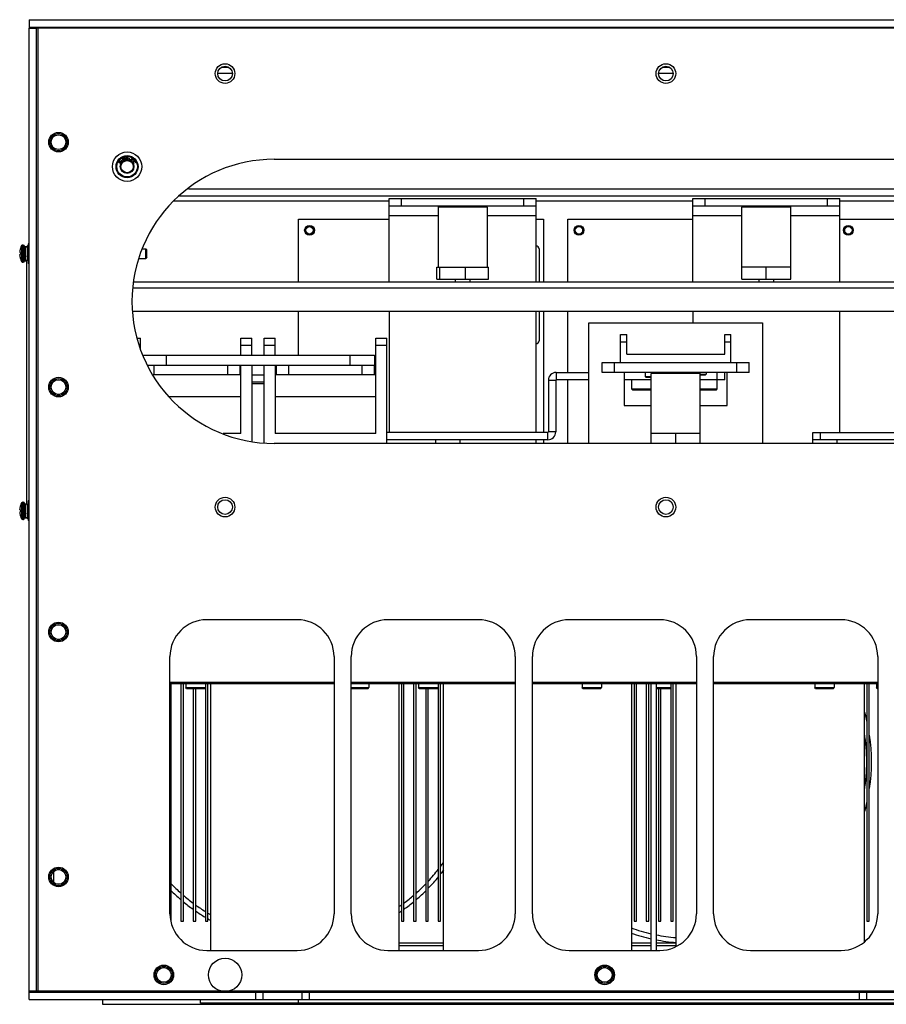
# Model space of a CAD drawing. Header units: millimetres. Extents: x 1117 to 38156, y -1945 to 7303.
# Tile 688 of 831: x 25263 to 25617, y 2194 to 2596. Entities that reach past the tile are written whole.
import ezdxf

# ---------------------------------------------------------------- set-up
doc = ezdxf.new("R2010")
doc.units = ezdxf.units.MM

msp = doc.modelspace()

# ---------------------------------------------------------------- linework, layer by layer
at = {"color": 7, "linetype": 'Continuous'}
for p, q in [((25267.045, 2595.634), (25267.045, 2592.634)), ((25267.045, 2595.634), (25967.045, 2595.634)), ((25267.045, 2592.634), (25267.045, 2592.134)), ((25267.045, 2592.634), (25967.045, 2592.634)), ((25267.045, 2199.134), (25267.045, 2592.134)), ((25267.045, 2592.134), (25270.045, 2592.134)), ((25270.045, 2199.134), (25270.045, 2592.134)), ((25964.045, 2592.134), (25270.045, 2592.134)), ((25270.545, 2592.134), (25270.545, 2199.134)), ((25350.045, 2573.634), (25344.045, 2573.634)), ((25348.595, 2576.134), (25345.495, 2576.134)), ((25530.045, 2573.634), (25524.045, 2573.634)), ((25528.595, 2576.134), (25525.495, 2576.134)), ((25303.606, 2537.635), (25303.596, 2537.528)), ((25303.596, 2537.528), (25303.627, 2537.395)), ((25303.637, 2537.729), (25303.606, 2537.635)), ((25303.627, 2537.395), (25303.697, 2537.322)), ((25303.701, 2537.83), (25303.637, 2537.729)), ((25303.697, 2537.322), (25303.78, 2537.269)), ((25303.786, 2537.918), (25303.701, 2537.83)), ((25303.743, 2537.577), (25303.761, 2537.65)), ((25303.746, 2537.49), (25303.743, 2537.577)), ((25303.795, 2537.43), (25303.746, 2537.49)), ((25303.761, 2537.65), (25303.838, 2537.772)), ((25303.78, 2537.269), (25303.875, 2537.237)), ((25303.9, 2537.96), (25303.786, 2537.918)), ((25303.836, 2537.404), (25303.795, 2537.43)), ((25303.911, 2537.385), (25303.836, 2537.404)), ((25303.838, 2537.772), (25303.897, 2537.819)), ((25303.875, 2537.237), (25304.009, 2537.266)), ((25303.897, 2537.819), (25303.964, 2537.833)), ((25304.021, 2537.968), (25303.9, 2537.96)), ((25303.991, 2537.419), (25303.911, 2537.385)), ((25303.964, 2537.833), (25304.018, 2537.827)), ((25304.05, 2537.467), (25303.991, 2537.419)), ((25304.009, 2537.266), (25304.102, 2537.32)), ((25304.018, 2537.827), (25304.096, 2537.949)), ((25304.096, 2537.949), (25304.021, 2537.968)), ((25304.127, 2537.588), (25304.05, 2537.467)), ((25304.102, 2537.32), (25304.174, 2537.388)), ((25304.212, 2537.676), (25304.127, 2537.588)), ((25304.211, 2537.081), (25304.134, 2536.959)), ((25304.134, 2536.959), (25304.229, 2536.927)), ((25304.174, 2537.388), (25304.251, 2537.509)), ((25304.285, 2537.062), (25304.211, 2537.081)), ((25304.305, 2537.731), (25304.212, 2537.676)), ((25304.229, 2536.927), (25304.371, 2536.922)), ((25304.251, 2537.509), (25304.323, 2537.577)), ((25304.386, 2537.083), (25304.285, 2537.062)), ((25304.439, 2537.759), (25304.305, 2537.731)), ((25304.323, 2537.577), (25304.403, 2537.611)), ((25304.371, 2536.922), (25304.497, 2536.984)), ((25304.458, 2537.151), (25304.386, 2537.083)), ((25304.491, 2537.612), (25304.403, 2537.611)), ((25304.547, 2537.747), (25304.439, 2537.759)), ((25304.561, 2537.312), (25304.458, 2537.151)), ((25304.491, 2537.612), (25304.553, 2537.573)), ((25304.497, 2536.984), (25304.582, 2537.072)), ((25304.65, 2537.681), (25304.547, 2537.747)), ((25304.553, 2537.573), (25304.589, 2537.493)), ((25304.592, 2537.406), (25304.561, 2537.312)), ((25304.582, 2537.072), (25304.685, 2537.234)), ((25304.589, 2537.493), (25304.592, 2537.406)), ((25304.707, 2537.588), (25304.65, 2537.681)), ((25304.941, 2538.292), (25304.684, 2538.076)), ((25304.684, 2538.076), (25304.763, 2537.982)), ((25304.685, 2537.234), (25304.728, 2537.348)), ((25304.738, 2537.455), (25304.707, 2537.588)), ((25304.728, 2537.348), (25304.738, 2537.455)), ((25304.763, 2537.982), (25305.019, 2538.198)), ((25305.019, 2538.198), (25304.941, 2538.292)), ((25305.174, 2539.187), (25304.975, 2539.104)), ((25304.975, 2539.104), (25305.417, 2538.043)), ((25305.901, 2538.377), (25305.174, 2539.187)), ((25305.55, 2538.098), (25305.201, 2538.934)), ((25305.201, 2538.934), (25305.86, 2538.227)), ((25305.417, 2538.043), (25305.55, 2538.098)), ((25306.036, 2539.547), (25305.837, 2539.464)), ((25305.837, 2539.464), (25305.901, 2538.377)), ((25305.86, 2538.227), (25306.036, 2538.301)), ((25306.036, 2538.301), (25305.998, 2539.266)), ((25305.998, 2539.266), (25306.346, 2538.43)), ((25306.479, 2538.486), (25306.036, 2539.547)), ((25306.346, 2538.43), (25306.479, 2538.486)), ((25306.693, 2538.787), (25306.739, 2538.688)), ((25306.837, 2538.784), (25306.693, 2538.787)), ((25306.715, 2539.644), (25306.699, 2539.008)), ((25306.699, 2539.008), (25306.866, 2539.003)), ((25307.529, 2539.623), (25306.715, 2539.644)), ((25306.739, 2538.688), (25306.808, 2538.589)), ((25306.808, 2538.589), (25306.926, 2538.512)), ((25306.821, 2539.127), (25306.831, 2539.518)), ((25306.943, 2539.197), (25306.821, 2539.127)), ((25306.831, 2539.518), (25307.526, 2539.501)), ((25306.882, 2538.685), (25306.837, 2538.784)), ((25306.866, 2539.003), (25306.964, 2539.074)), ((25306.953, 2538.634), (25306.882, 2538.685)), ((25306.926, 2538.512), (25307.045, 2538.485)), ((25307.063, 2539.219), (25306.943, 2539.197)), ((25307.048, 2538.607), (25306.953, 2538.634)), ((25306.964, 2539.074), (25307.06, 2539.096)), ((25307.045, 2538.485), (25307.189, 2538.481)), ((25307.192, 2538.604), (25307.048, 2538.607)), ((25307.06, 2539.096), (25307.204, 2539.093)), ((25307.207, 2539.215), (25307.063, 2539.219)), ((25307.189, 2538.481), (25307.309, 2538.503)), ((25307.288, 2538.626), (25307.192, 2538.604)), ((25307.204, 2539.093), (25307.299, 2539.066)), ((25307.326, 2539.188), (25307.207, 2539.215)), ((25307.361, 2538.673), (25307.288, 2538.626)), ((25307.299, 2539.066), (25307.37, 2539.015)), ((25307.309, 2538.503), (25307.431, 2538.573)), ((25307.444, 2539.111), (25307.326, 2539.188)), ((25307.411, 2538.745), (25307.361, 2538.673)), ((25307.37, 2539.015), (25307.416, 2538.941)), ((25307.437, 2538.818), (25307.411, 2538.745)), ((25307.416, 2538.941), (25307.438, 2538.867)), ((25307.431, 2538.573), (25307.505, 2538.669)), ((25307.437, 2538.818), (25307.438, 2538.867)), ((25307.514, 2539.011), (25307.444, 2539.111)), ((25307.505, 2538.669), (25307.556, 2538.79)), ((25307.558, 2538.888), (25307.514, 2539.011)), ((25307.526, 2539.501), (25307.529, 2539.623)), ((25307.558, 2538.888), (25307.556, 2538.79)), ((25307.899, 2538.918), (25307.861, 2538.802)), ((25307.861, 2538.802), (25308.181, 2538.699)), ((25308.218, 2538.816), (25307.899, 2538.918)), ((25308.181, 2538.699), (25308.218, 2538.816)), ((25308.36, 2538.422), (25308.25, 2538.26)), ((25308.25, 2538.26), (25309.043, 2537.722)), ((25309.522, 2538.639), (25308.36, 2538.422)), ((25308.452, 2538.301), (25309.593, 2538.531)), ((25309.126, 2537.843), (25308.452, 2538.301)), ((25308.897, 2539.212), (25308.828, 2539.11)), ((25308.828, 2539.11), (25309.522, 2538.639)), ((25309.689, 2538.673), (25308.897, 2539.212)), ((25309.043, 2537.722), (25309.126, 2537.843)), ((25309.366, 2537.608), (25309.336, 2537.474)), ((25309.336, 2537.474), (25309.347, 2537.367)), ((25309.347, 2537.367), (25309.392, 2537.253)), ((25309.422, 2537.701), (25309.366, 2537.608)), ((25309.392, 2537.253), (25309.509, 2537.072)), ((25309.512, 2537.788), (25309.422, 2537.701)), ((25309.485, 2537.514), (25309.483, 2537.427)), ((25309.515, 2537.333), (25309.483, 2537.427)), ((25309.485, 2537.514), (25309.521, 2537.594)), ((25309.509, 2537.072), (25309.594, 2536.985)), ((25309.82, 2537.987), (25309.512, 2537.788)), ((25309.632, 2537.152), (25309.515, 2537.333)), ((25309.521, 2537.594), (25309.59, 2537.667)), ((25309.59, 2537.667), (25309.898, 2537.867)), ((25309.593, 2538.531), (25309.689, 2538.673)), ((25309.594, 2536.985), (25309.688, 2536.931)), ((25309.705, 2537.085), (25309.632, 2537.152)), ((25309.688, 2536.931), (25309.822, 2536.904)), ((25309.785, 2537.051), (25309.705, 2537.085)), ((25309.859, 2537.071), (25309.785, 2537.051)), ((25309.936, 2538.034), (25309.82, 2537.987)), ((25309.822, 2536.904), (25309.938, 2536.95)), ((25309.938, 2536.95), (25309.859, 2537.071)), ((25309.898, 2537.867), (25309.993, 2537.9)), ((25310.044, 2538.047), (25309.936, 2538.034)), ((25310.081, 2537.899), (25309.993, 2537.9)), ((25310.178, 2538.02), (25310.044, 2538.047)), ((25310.081, 2537.899), (25310.161, 2537.866)), ((25310.161, 2537.866), (25310.234, 2537.799)), ((25310.271, 2537.966), (25310.178, 2538.02)), ((25310.234, 2537.799), (25310.351, 2537.618)), ((25310.357, 2537.878), (25310.271, 2537.966)), ((25310.38, 2537.437), (25310.332, 2537.377)), ((25310.332, 2537.377), (25310.41, 2537.256)), ((25310.351, 2537.618), (25310.382, 2537.524)), ((25310.474, 2537.697), (25310.357, 2537.878)), ((25310.38, 2537.437), (25310.382, 2537.524)), ((25310.41, 2537.256), (25310.5, 2537.343)), ((25310.519, 2537.584), (25310.474, 2537.697)), ((25310.5, 2537.343), (25310.53, 2537.477)), ((25310.53, 2537.477), (25310.519, 2537.584)), ((25367.045, 2538.634), (25837.045, 2538.634)), ((25332.11, 2526.634), (25791.045, 2526.634)), ((25326.023, 2521.634), (25414.045, 2521.634)), ((25791.045, 2523.634), (25328.455, 2523.634)), ((25414.045, 2488.634), (25414.045, 2522.634)), ((25414.045, 2522.634), (25474.045, 2522.634)), ((25419.045, 2519.634), (25419.045, 2522.634)), ((25469.045, 2519.634), (25469.045, 2522.634)), ((25474.045, 2488.634), (25474.045, 2522.634)), ((25474.045, 2521.634), (25538.045, 2521.634)), ((25538.045, 2488.634), (25538.045, 2522.634)), ((25538.045, 2522.634), (25598.045, 2522.634)), ((25543.045, 2519.634), (25543.045, 2522.634)), ((25593.045, 2519.634), (25593.045, 2522.634)), ((25598.045, 2488.634), (25598.045, 2522.634)), ((25598.045, 2521.634), (25662.045, 2521.634)), ((25414.045, 2519.634), (25474.045, 2519.634)), ((25434.545, 2519.634), (25434.045, 2519.134)), ((25434.045, 2519.134), (25434.045, 2494.634)), ((25454.045, 2519.134), (25434.045, 2519.134)), ((25453.545, 2519.634), (25454.045, 2519.134)), ((25454.045, 2519.134), (25454.045, 2494.634)), ((25538.045, 2519.634), (25598.045, 2519.634)), ((25558.545, 2519.634), (25558.045, 2519.134)), ((25558.045, 2489.634), (25558.045, 2519.134)), ((25578.045, 2519.134), (25558.045, 2519.134)), ((25577.545, 2519.634), (25578.045, 2519.134)), ((25578.045, 2489.634), (25578.045, 2519.134)), ((25377.045, 2488.634), (25377.045, 2514.134)), ((25377.045, 2514.134), (25414.045, 2514.134)), ((25414.045, 2515.634), (25434.045, 2515.634)), ((25454.045, 2515.634), (25474.045, 2515.634)), ((25474.045, 2514.134), (25477.045, 2514.134)), ((25477.045, 2514.134), (25477.045, 2488.634)), ((25487.045, 2488.634), (25487.045, 2514.134)), ((25487.045, 2514.134), (25538.045, 2514.134)), ((25538.045, 2515.634), (25558.045, 2515.634)), ((25578.045, 2515.634), (25598.045, 2515.634)), ((25598.045, 2514.134), (25662.045, 2514.134)), ((25263.219, 2500.534), (25263.513, 2500.534)), ((25263.513, 2502.274), (25263.503, 2502.282)), ((25263.994, 2503.379), (25263.994, 2500.018)), ((25264.43, 2503.634), (25264.43, 2496.634)), ((25264.43, 2503.634), (25264.645, 2503.634)), ((25264.645, 2496.634), (25264.645, 2503.634)), ((25265.145, 2497.134), (25265.145, 2503.134)), ((25265.145, 2502.134), (25265.474, 2502.134)), ((25265.445, 2503.034), (25266.245, 2503.034)), ((25266.322, 2502.134), (25266.645, 2502.134)), ((25266.645, 2504.134), (25266.645, 2496.134)), ((25267.045, 2504.134), (25266.645, 2504.134)), ((25313.249, 2502.134), (25314.645, 2502.134)), ((25314.645, 2498.134), (25314.645, 2502.134)), ((25315.145, 2501.634), (25314.645, 2502.134)), ((25315.145, 2498.634), (25315.145, 2501.634)), ((25475.271, 2502.014), (25475.271, 2488.634)), ((25263.219, 2499.734), (25263.513, 2499.734)), ((25263.503, 2497.986), (25263.513, 2497.994)), ((25263.994, 2500.018), (25263.994, 2499.734)), ((25263.994, 2499.734), (25263.994, 2496.889)), ((25264.43, 2496.634), (25264.645, 2496.634)), ((25265.145, 2498.134), (25265.668, 2498.134)), ((25265.672, 2498.034), (25265.145, 2498.034)), ((25265.145, 2497.234), (25265.945, 2497.234)), ((25266.535, 2497.25), (25265.735, 2497.25)), ((25265.945, 2497.234), (25265.945, 2497.25)), ((25265.995, 2497.25), (25265.995, 2398.034)), ((25266.516, 2498.134), (25266.645, 2498.134)), ((25266.535, 2498.045), (25266.535, 2497.25)), ((25312.036, 2498.134), (25314.645, 2498.134)), ((25315.145, 2498.634), (25314.645, 2498.134)), ((25267.045, 2496.134), (25266.645, 2496.134)), ((25433.493, 2489.634), (25433.493, 2494.634)), ((25433.493, 2494.634), (25454.597, 2494.634)), ((25434.708, 2489.634), (25434.708, 2494.634)), ((25445.26, 2489.634), (25445.26, 2494.634)), ((25454.597, 2489.634), (25454.597, 2494.634)), ((25578.045, 2494.634), (25558.045, 2494.634)), ((25568.045, 2489.634), (25568.045, 2494.634)), ((25309.833, 2488.634), (25894.257, 2488.634)), ((25433.493, 2489.634), (25454.597, 2489.634)), ((25441.045, 2489.634), (25441.045, 2488.634)), ((25447.045, 2489.634), (25447.045, 2488.634)), ((25558.045, 2489.634), (25578.045, 2489.634)), ((25565.045, 2489.634), (25565.045, 2488.634)), ((25571.045, 2489.634), (25571.045, 2488.634)), ((25309.587, 2486.134), (25894.503, 2486.134)), ((25309.439, 2476.634), (25894.651, 2476.634)), ((25377.045, 2458.634), (25377.045, 2476.634)), ((25414.045, 2476.634), (25414.045, 2427.134)), ((25474.045, 2427.134), (25474.045, 2476.634)), ((25475.271, 2476.634), (25475.271, 2464.554)), ((25477.045, 2476.634), (25477.045, 2427.134)), ((25487.045, 2451.634), (25487.045, 2476.634)), ((25538.045, 2476.634), (25538.045, 2471.884)), ((25598.045, 2427.134), (25598.045, 2476.634)), ((25495.545, 2422.634), (25495.545, 2471.884)), ((25495.545, 2471.884), (25566.545, 2471.884)), ((25566.545, 2471.884), (25566.545, 2422.634)), ((25311.277, 2465.634), (25312.545, 2465.634)), ((25312.545, 2461.455), (25312.545, 2465.634)), ((25353.545, 2458.634), (25353.545, 2465.634)), ((25353.545, 2465.634), (25358.045, 2465.634)), ((25358.045, 2458.634), (25358.045, 2465.634)), ((25363.045, 2458.634), (25363.045, 2465.634)), ((25363.045, 2465.634), (25367.545, 2465.634)), ((25367.545, 2458.634), (25367.545, 2465.634)), ((25408.545, 2426.634), (25408.545, 2465.634)), ((25408.545, 2465.634), (25413.045, 2465.634)), ((25413.045, 2422.634), (25413.045, 2465.634)), ((25508.545, 2455.634), (25508.545, 2467.134)), ((25508.545, 2467.134), (25511.045, 2467.134)), ((25511.045, 2459.134), (25511.045, 2467.134)), ((25551.045, 2459.134), (25551.045, 2467.134)), ((25551.045, 2467.134), (25553.545, 2467.134)), ((25553.545, 2455.634), (25553.545, 2467.134)), ((25312.545, 2462.634), (25312.187, 2462.634)), ((25358.045, 2462.634), (25353.545, 2462.634)), ((25367.545, 2462.634), (25363.045, 2462.634)), ((25413.045, 2462.634), (25408.545, 2462.634)), ((25508.545, 2464.134), (25511.045, 2464.134)), ((25551.045, 2464.134), (25553.545, 2464.134)), ((25313.401, 2458.634), (25408.045, 2458.634)), ((25323.045, 2458.634), (25323.045, 2454.634)), ((25398.045, 2458.634), (25398.045, 2454.634)), ((25408.045, 2458.634), (25408.045, 2454.634)), ((25511.045, 2459.134), (25551.045, 2459.134)), ((25315.493, 2454.634), (25408.045, 2454.634)), ((25318.045, 2450.634), (25318.045, 2454.634)), ((25348.045, 2454.634), (25348.045, 2450.634)), ((25353.045, 2454.634), (25353.045, 2450.634)), ((25353.545, 2426.634), (25353.545, 2454.634)), ((25358.045, 2454.634), (25358.045, 2423.52)), ((25363.045, 2423.028), (25363.045, 2454.634)), ((25367.545, 2454.634), (25367.545, 2426.634)), ((25368.045, 2450.634), (25368.045, 2454.634)), ((25373.045, 2450.634), (25373.045, 2454.634)), ((25403.045, 2450.634), (25403.045, 2454.634)), ((25408.045, 2450.634), (25408.045, 2454.634)), ((25501.045, 2451.634), (25501.045, 2455.634)), ((25501.045, 2455.634), (25561.045, 2455.634)), ((25506.045, 2451.634), (25506.045, 2455.634)), ((25556.045, 2451.634), (25556.045, 2455.634)), ((25561.045, 2451.634), (25561.045, 2455.634)), ((25353.545, 2450.634), (25317.632, 2450.634)), ((25358.045, 2450.634), (25363.045, 2450.634)), ((25408.545, 2450.634), (25367.545, 2450.634)), ((25479.045, 2448.434), (25479.045, 2427.334)), ((25479.045, 2448.434), (25482.045, 2448.434)), ((25482.045, 2448.434), (25482.045, 2427.334)), ((25482.245, 2451.634), (25482.245, 2448.634)), ((25482.245, 2451.634), (25495.545, 2451.634)), ((25495.545, 2448.634), (25482.245, 2448.634)), ((25487.045, 2422.634), (25487.045, 2448.634)), ((25561.045, 2451.634), (25501.045, 2451.634)), ((25510.045, 2451.634), (25510.045, 2438.134)), ((25521.045, 2448.634), (25510.045, 2448.634)), ((25513.045, 2448.634), (25513.045, 2444.854)), ((25518.545, 2451.634), (25518.545, 2449.934)), ((25518.845, 2449.634), (25518.545, 2449.934)), ((25518.545, 2449.934), (25521.045, 2449.934)), ((25518.845, 2449.634), (25521.045, 2449.634)), ((25521.545, 2451.634), (25521.045, 2451.134)), ((25521.045, 2422.634), (25521.045, 2451.134)), ((25541.045, 2451.134), (25521.045, 2451.134)), ((25540.545, 2451.634), (25541.045, 2451.134)), ((25541.045, 2422.634), (25541.045, 2451.134)), ((25541.045, 2450.934), (25543.545, 2450.934)), ((25541.045, 2450.634), (25543.245, 2450.634)), ((25551.045, 2448.634), (25541.045, 2448.634)), ((25543.245, 2450.634), (25543.545, 2450.934)), ((25543.545, 2451.634), (25543.545, 2450.934)), ((25548.045, 2444.854), (25548.045, 2451.634)), ((25551.045, 2448.634), (25551.045, 2451.634)), ((25552.045, 2438.134), (25552.045, 2451.634)), ((25363.045, 2447.634), (25358.045, 2447.634)), ((25358.045, 2447.134), (25363.045, 2447.134)), ((25513.345, 2444.554), (25513.045, 2444.854)), ((25513.045, 2444.854), (25521.045, 2444.854)), ((25513.345, 2444.554), (25521.045, 2444.554)), ((25541.045, 2444.854), (25548.045, 2444.854)), ((25541.045, 2444.554), (25547.745, 2444.554)), ((25547.745, 2444.554), (25548.045, 2444.854)), ((25353.545, 2441.634), (25324.382, 2441.634)), ((25408.545, 2441.634), (25367.545, 2441.634)), ((25510.045, 2438.134), (25521.045, 2438.134)), ((25541.045, 2438.134), (25552.045, 2438.134)), ((25353.545, 2426.634), (25346.217, 2426.634)), ((25408.545, 2426.634), (25367.545, 2426.634)), ((25478.845, 2427.134), (25413.045, 2427.134)), ((25478.845, 2424.134), (25413.045, 2424.134)), ((25433.045, 2422.634), (25433.045, 2424.134)), ((25443.045, 2422.634), (25443.045, 2424.134)), ((25474.045, 2422.634), (25474.045, 2424.134)), ((25477.045, 2424.134), (25477.045, 2422.634)), ((25478.845, 2424.134), (25478.845, 2427.134)), ((25482.045, 2427.334), (25479.045, 2427.334)), ((25541.045, 2426.634), (25521.045, 2426.634)), ((25531.045, 2422.634), (25531.045, 2426.634)), ((25587.045, 2422.634), (25587.045, 2427.134)), ((25587.045, 2427.134), (25640.545, 2427.134)), ((25640.545, 2424.134), (25587.045, 2424.134)), ((25590.045, 2427.134), (25590.045, 2424.134)), ((25597.045, 2422.634), (25597.045, 2424.134)), ((25837.045, 2422.634), (25367.045, 2422.634)), ((25263.513, 2397.274), (25263.503, 2397.282)), ((25263.994, 2398.379), (25263.994, 2391.889)), ((25264.43, 2398.634), (25264.43, 2391.634)), ((25264.43, 2398.634), (25264.645, 2398.634)), ((25264.645, 2391.634), (25264.645, 2398.634)), ((25265.145, 2392.134), (25265.145, 2398.134)), ((25265.145, 2397.134), (25265.474, 2397.134)), ((25265.445, 2398.034), (25266.245, 2398.034)), ((25266.322, 2397.134), (25266.645, 2397.134)), ((25266.645, 2399.134), (25266.645, 2391.134)), ((25267.045, 2399.134), (25266.645, 2399.134)), ((25263.219, 2395.534), (25263.513, 2395.534)), ((25263.219, 2394.734), (25263.513, 2394.734)), ((25263.503, 2392.986), (25263.513, 2392.994)), ((25265.145, 2393.134), (25265.668, 2393.134)), ((25265.672, 2393.034), (25265.145, 2393.034)), ((25265.145, 2392.234), (25265.945, 2392.234)), ((25266.535, 2392.25), (25265.735, 2392.25)), ((25265.945, 2392.234), (25265.945, 2392.25)), ((25266.516, 2393.134), (25266.645, 2393.134)), ((25266.535, 2393.045), (25266.535, 2392.25)), ((25264.43, 2391.634), (25264.645, 2391.634)), ((25267.045, 2391.134), (25266.645, 2391.134)), ((25376.545, 2350.634), (25339.545, 2350.634)), ((25450.545, 2350.634), (25413.545, 2350.634)), ((25524.545, 2350.634), (25487.545, 2350.634)), ((25598.545, 2350.634), (25561.545, 2350.634)), ((25324.545, 2230.634), (25324.545, 2335.634)), ((25391.545, 2335.634), (25391.545, 2230.634)), ((25398.545, 2230.634), (25398.545, 2335.634)), ((25465.545, 2335.634), (25465.545, 2230.634)), ((25472.545, 2230.634), (25472.545, 2335.634)), ((25539.545, 2335.634), (25539.545, 2230.634)), ((25546.545, 2230.634), (25546.545, 2335.634)), ((25613.545, 2335.634), (25613.545, 2230.634)), ((25324.545, 2325.176), (25391.545, 2325.176)), ((25324.545, 2324.634), (25391.545, 2324.634)), ((25325.045, 2227.634), (25325.045, 2324.634)), ((25329.045, 2324.634), (25329.045, 2227.634)), ((25330.045, 2227.634), (25330.045, 2324.634)), ((25331.045, 2324.634), (25331.045, 2322.934)), ((25339.045, 2324.634), (25339.045, 2227.634)), ((25340.045, 2227.634), (25340.045, 2324.634)), ((25341.145, 2324.634), (25341.145, 2215.634)), ((25398.545, 2325.176), (25465.545, 2325.176)), ((25398.545, 2324.634), (25465.545, 2324.634)), ((25405.795, 2324.634), (25405.795, 2322.934)), ((25417.945, 2324.634), (25417.945, 2215.634)), ((25419.045, 2324.634), (25419.045, 2227.634)), ((25420.045, 2227.634), (25420.045, 2324.634)), ((25424.045, 2324.634), (25424.045, 2227.634)), ((25425.045, 2227.634), (25425.045, 2324.634)), ((25426.045, 2324.634), (25426.045, 2322.934)), ((25434.045, 2324.634), (25434.045, 2227.634)), ((25435.045, 2227.634), (25435.045, 2324.634)), ((25436.145, 2324.634), (25436.145, 2215.634)), ((25472.545, 2325.176), (25539.545, 2325.176)), ((25472.545, 2324.634), (25539.545, 2324.634)), ((25492.795, 2324.634), (25492.795, 2322.934)), ((25500.795, 2324.634), (25500.795, 2322.934)), ((25512.945, 2324.634), (25512.945, 2215.634)), ((25514.045, 2324.634), (25514.045, 2227.634)), ((25515.045, 2227.634), (25515.045, 2324.634)), ((25519.045, 2324.634), (25519.045, 2227.634)), ((25520.045, 2227.634), (25520.045, 2324.634)), ((25521.045, 2215.634), (25521.045, 2324.634)), ((25523.045, 2324.634), (25523.045, 2215.634)), ((25529.045, 2324.634), (25529.045, 2227.634)), ((25530.045, 2227.634), (25530.045, 2324.634)), ((25531.145, 2324.634), (25531.145, 2217.27)), ((25546.545, 2325.176), (25613.545, 2325.176)), ((25546.545, 2324.634), (25613.545, 2324.634)), ((25587.795, 2324.634), (25587.795, 2322.934)), ((25595.795, 2324.634), (25595.795, 2322.934)), ((25607.945, 2324.634), (25607.945, 2219.101)), ((25609.045, 2324.634), (25609.045, 2227.634)), ((25610.045, 2227.634), (25610.045, 2324.634)), ((25613.045, 2324.634), (25613.045, 2322.934)), ((25331.345, 2322.634), (25331.045, 2322.934)), ((25331.045, 2322.934), (25339.045, 2322.934)), ((25331.345, 2322.634), (25338.745, 2322.634)), ((25334.045, 2322.634), (25334.045, 2227.634)), ((25335.045, 2227.634), (25335.045, 2322.634)), ((25338.745, 2322.634), (25339.045, 2322.934)), ((25398.545, 2322.934), (25405.795, 2322.934)), ((25398.545, 2322.634), (25405.495, 2322.634)), ((25405.495, 2322.634), (25405.795, 2322.934)), ((25426.345, 2322.634), (25426.045, 2322.934)), ((25426.045, 2322.934), (25434.045, 2322.934)), ((25426.345, 2322.634), (25433.745, 2322.634)), ((25429.045, 2322.634), (25429.045, 2227.634)), ((25430.045, 2227.634), (25430.045, 2322.634)), ((25433.745, 2322.634), (25434.045, 2322.934)), ((25493.095, 2322.634), (25492.795, 2322.934)), ((25492.795, 2322.934), (25500.795, 2322.934)), ((25493.095, 2322.634), (25500.495, 2322.634)), ((25500.495, 2322.634), (25500.795, 2322.934)), ((25523.045, 2322.934), (25529.045, 2322.934)), ((25523.045, 2322.634), (25528.745, 2322.634)), ((25524.045, 2322.634), (25524.045, 2227.634)), ((25525.045, 2227.634), (25525.045, 2322.634)), ((25528.745, 2322.634), (25529.045, 2322.934)), ((25588.095, 2322.634), (25587.795, 2322.934)), ((25587.795, 2322.934), (25595.795, 2322.934)), ((25588.095, 2322.634), (25595.495, 2322.634)), ((25595.495, 2322.634), (25595.795, 2322.934)), ((25613.345, 2322.634), (25613.045, 2322.934)), ((25613.045, 2322.934), (25613.545, 2322.934)), ((25613.345, 2322.634), (25613.545, 2322.634)), ((25277.045, 2247.78), (25277.045, 2243.488)), ((25324.94, 2227.634), (25325.045, 2227.634)), ((25329.045, 2227.634), (25330.045, 2227.634)), ((25334.045, 2227.634), (25335.045, 2227.634)), ((25339.045, 2227.634), (25340.045, 2227.634)), ((25419.045, 2227.634), (25420.045, 2227.634)), ((25424.045, 2227.634), (25425.045, 2227.634)), ((25429.045, 2227.634), (25430.045, 2227.634)), ((25434.045, 2227.634), (25435.045, 2227.634)), ((25514.045, 2227.634), (25515.045, 2227.634)), ((25519.045, 2227.634), (25520.045, 2227.634)), ((25524.045, 2227.634), (25525.045, 2227.634)), ((25529.045, 2227.634), (25530.045, 2227.634)), ((25609.045, 2227.634), (25610.045, 2227.634)), ((25339.545, 2215.634), (25376.545, 2215.634)), ((25413.545, 2215.634), (25450.545, 2215.634)), ((25436.145, 2218.615), (25417.945, 2218.615)), ((25436.145, 2217.443), (25417.945, 2217.443)), ((25487.545, 2215.634), (25524.545, 2215.634)), ((25521.045, 2218.615), (25512.945, 2218.615)), ((25521.045, 2217.443), (25512.945, 2217.443)), ((25531.145, 2218.615), (25523.045, 2218.615)), ((25531.145, 2217.443), (25523.045, 2217.443)), ((25561.545, 2215.634), (25598.545, 2215.634)), ((25267.045, 2198.634), (25267.045, 2199.134)), ((25267.045, 2199.134), (25270.045, 2199.134)), ((25270.045, 2199.134), (25964.045, 2199.134)), ((25267.045, 2195.634), (25267.045, 2198.634)), ((25267.045, 2198.634), (25967.045, 2198.634)), ((25267.045, 2195.634), (25967.045, 2195.634)), ((25297.045, 2195.634), (25297.045, 2193.634)), ((25337.045, 2194.134), (25337.045, 2195.634)), ((25359.545, 2195.634), (25359.545, 2198.634)), ((25362.545, 2195.634), (25362.545, 2198.634)), ((25377.045, 2194.134), (25377.045, 2195.634)), ((25378.545, 2195.634), (25378.545, 2198.634)), ((25381.545, 2195.634), (25381.545, 2198.634)), ((25606.045, 2195.634), (25606.045, 2198.634)), ((25609.045, 2195.634), (25609.045, 2198.634)), ((25297.045, 2193.634), (25937.045, 2193.634)), ((25897.045, 2194.134), (25337.045, 2194.134))]:
    msp.add_line(p, q, dxfattribs=at)
for centre, radius in [((25347.045, 2573.634), 4), ((25527.045, 2573.634), 4), ((25347.045, 2573.634), 3), ((25527.045, 2573.634), 3), ((25279.045, 2545.634), 4), ((25279.045, 2545.634), 3.5), ((25279.045, 2545.634), 3), ((25307.045, 2535.634), 6), ((25307.045, 2535.634), 4.5), ((25307.045, 2535.634), 4.2), ((25307.045, 2535.634), 2.8), ((25307.045, 2535.634), 2.5), ((25381.545, 2509.634), 2), ((25381.545, 2509.634), 1.6), ((25381.545, 2509.634), 1.5), ((25491.545, 2509.634), 2), ((25491.545, 2509.634), 1.6), ((25491.545, 2509.634), 1.5), ((25601.545, 2509.634), 2), ((25601.545, 2509.634), 1.6), ((25601.545, 2509.634), 1.5), ((25279.045, 2445.634), 4), ((25279.045, 2445.634), 3.5), ((25279.045, 2445.634), 3), ((25347.045, 2396.634), 4), ((25527.045, 2396.634), 4), ((25347.045, 2396.634), 3), ((25527.045, 2396.634), 3), ((25279.045, 2345.634), 4), ((25279.045, 2345.634), 3.5), ((25279.045, 2345.634), 3), ((25279.045, 2245.634), 4), ((25279.045, 2245.634), 3.5), ((25279.045, 2245.634), 3), ((25347.045, 2205.634), 6.792), ((25322.045, 2205.634), 4), ((25322.045, 2205.634), 3.5), ((25322.045, 2205.634), 3), ((25502.045, 2205.634), 4), ((25502.045, 2205.634), 3.5), ((25502.045, 2205.634), 3)]:
    msp.add_circle(centre, radius, dxfattribs=at)
for centre, radius, start, end in [((25367.045, 2480.634), 58, 90, 270), ((25264.693, 2500.679), 1.503, 178.41934, 179.96301), ((25264.272, 2500.679), 1.082, 179.94091, 181.86288), ((25265.171, 2500.666), 1.981, 177.01969, 178.42542), ((25265.635, 2500.643), 2.446, 176.00974, 177.03657), ((25266.1, 2500.61), 2.912, 174.70679, 176.0042), ((25266.462, 2500.578), 3.275, 174.02624, 174.72241), ((25266.783, 2500.543), 3.598, 172.16505, 174.01702), ((25269.77, 2500.134), 6.613, 161.11823, 172.17792), ((25269.77, 2500.134), 6.625, 150.67285, 161.08288), ((25271.41, 2500.134), 7.907, 177.10272, 178.06879), ((25264.43, 2503.134), 0.5, 90, 150.67283), ((25264.645, 2503.134), 0.5, 0, 90), ((25266.745, 2502.634), 0.75, 97.83938, 147.05185), ((25474.001, 2502.014), 1.27, 359.99996, 87.93727), ((25263.93, 2499.6), 0.739, 175.93984, 178.19232), ((25265.054, 2499.597), 1.863, 181.33553, 182.60491), ((25265.702, 2499.628), 2.512, 182.63852, 184.72385), ((25266.251, 2499.671), 3.063, 184.67208, 185.46904), ((25266.727, 2499.717), 3.542, 185.48739, 187.84633), ((25269.77, 2500.134), 6.613, 187.82208, 198.88177), ((25271.422, 2500.134), 7.919, 179.03445, 180.96528), ((25269.77, 2500.134), 6.625, 198.91712, 209.32717), ((25271.417, 2500.134), 7.915, 178.06878, 179.03448), ((25271.419, 2500.134), 7.916, 180.9653, 181.44251), ((25271.416, 2500.134), 7.913, 181.4425, 181.93099), ((25271.41, 2500.134), 7.907, 181.93091, 182.89727), ((25264.43, 2497.134), 0.5, 209.32717, 270), ((25264.645, 2497.134), 0.5, 270, 0), ((25264.002, 2498.308), 1.185, 350.45692, 351.4027), ((25474.001, 2464.554), 1.27, 272.06267, 0.00004), ((25482.245, 2448.434), 3.2, 90, 180), ((25482.245, 2448.434), 0.2, 90, 180), ((25478.845, 2427.334), 3.2, 270, 0), ((25478.845, 2427.334), 0.2, 270, 0), ((25266.783, 2395.543), 3.598, 172.16505, 174.01702), ((25269.77, 2395.134), 6.613, 161.11823, 172.17792), ((25269.77, 2395.134), 6.625, 150.67285, 161.08288), ((25264.43, 2398.134), 0.5, 90, 150.67283), ((25264.645, 2398.134), 0.5, 0, 90), ((25264.693, 2395.679), 1.503, 178.41934, 179.96301), ((25264.272, 2395.679), 1.082, 179.94091, 181.86288), ((25265.171, 2395.666), 1.981, 177.01969, 178.42542), ((25263.93, 2394.6), 0.739, 175.93984, 178.19232), ((25265.054, 2394.597), 1.863, 181.33553, 182.60491), ((25265.702, 2394.628), 2.512, 182.63852, 184.72385), ((25265.635, 2395.643), 2.446, 176.00974, 177.03657), ((25266.1, 2395.61), 2.912, 174.70679, 176.0042), ((25266.251, 2394.671), 3.063, 184.67208, 185.46904), ((25266.462, 2395.578), 3.275, 174.02624, 174.72241), ((25266.727, 2394.717), 3.542, 185.48739, 187.84633), ((25269.77, 2395.134), 6.613, 187.82208, 198.88177), ((25271.422, 2395.134), 7.919, 179.03445, 180.96528), ((25269.77, 2395.134), 6.625, 198.91712, 209.32717), ((25271.417, 2395.134), 7.915, 178.06878, 179.03448), ((25271.419, 2395.134), 7.916, 180.9653, 181.44251), ((25271.416, 2395.134), 7.913, 181.4425, 181.93099), ((25271.41, 2395.134), 7.907, 177.10272, 178.06879), ((25271.41, 2395.134), 7.907, 181.93091, 182.89727), ((25264.645, 2392.134), 0.5, 270, 0), ((25264.002, 2393.308), 1.185, 350.45692, 351.4027), ((25266.745, 2392.634), 0.75, 211.47909, 262.16062), ((25264.43, 2392.134), 0.5, 209.32717, 270), ((25339.545, 2335.634), 15, 90, 180), ((25376.545, 2335.634), 15, 0, 90), ((25413.545, 2335.634), 15, 90, 180), ((25450.545, 2335.634), 15, 0, 90), ((25487.545, 2335.634), 15, 90, 180), ((25524.545, 2335.634), 15, 0, 90), ((25561.545, 2335.634), 15, 90, 180), ((25598.545, 2335.634), 15, 0, 90), ((25537.045, 2292.634), 74, 12.67912, 15.80131), ((25537.045, 2292.634), 72, 350.63511, 9.36489), ((25537.045, 2292.634), 74, 351.5847, 8.4153), ((25537.045, 2292.634), 74, 344.19869, 347.32088), ((25377.045, 2292.634), 72, 323.74551, 325.20897), ((25377.045, 2292.634), 72, 317.43582, 322.48357), ((25377.045, 2292.634), 74, 321.90728, 323.3265), ((25377.045, 2292.634), 74, 315.883, 320.61814), ((25377.045, 2292.634), 74, 225.16627, 229.373), ((25377.045, 2292.634), 72, 223.7193, 228.07811), ((25377.045, 2292.634), 72, 311.92189, 316.2807), ((25377.045, 2292.634), 74, 310.627, 314.83373), ((25377.045, 2292.634), 74, 230.42354, 234.39055), ((25377.045, 2292.634), 72, 229.16781, 233.24649), ((25377.045, 2292.634), 72, 306.75351, 310.83219), ((25377.045, 2292.634), 74, 305.60945, 309.57646), ((25377.045, 2292.634), 74, 235.3019, 238.95759), ((25377.045, 2292.634), 72, 234.2213, 238.12056), ((25377.045, 2292.634), 72, 304.70641, 305.7787), ((25377.045, 2292.634), 74, 303.6939, 304.6981), ((25339.545, 2230.634), 15, 180, 270), ((25377.045, 2292.634), 74, 239.87175, 240.87635), ((25377.045, 2292.634), 72, 239.06344, 240.0501), ((25376.545, 2230.634), 15, 270, 0), ((25413.545, 2230.634), 15, 180, 270), ((25450.545, 2230.634), 15, 270, 0), ((25487.545, 2230.634), 15, 180, 270), ((25524.545, 2230.634), 15, 270, 0), ((25561.545, 2230.634), 15, 180, 270), ((25598.545, 2230.634), 15, 270, 0), ((25537.045, 2292.634), 72, 250.39685, 257.13404), ((25537.045, 2292.634), 74, 250.92221, 257.46609), ((25537.045, 2292.634), 74, 259.04746, 265.42202), ((25537.045, 2292.634), 72, 258.76086, 265.2903)]:
    msp.add_arc(centre, radius, start, end, dxfattribs=at)
for points in [[(25263.193, 2500.61), (25263.192, 2500.621), (25263.191, 2500.633), (25263.191, 2500.644)], [(25263.195, 2500.585), (25263.194, 2500.593), (25263.193, 2500.601), (25263.193, 2500.61)], [(25263.201, 2500.559), (25263.198, 2500.567), (25263.197, 2500.576), (25263.195, 2500.585)], [(25263.205, 2500.547), (25263.203, 2500.551), (25263.202, 2500.555), (25263.201, 2500.559)], [(25263.199, 2499.701), (25263.2, 2499.705), (25263.201, 2499.709), (25263.202, 2499.713)], [(25263.193, 2395.61), (25263.192, 2395.621), (25263.191, 2395.633), (25263.191, 2395.644)], [(25263.195, 2395.585), (25263.194, 2395.593), (25263.193, 2395.601), (25263.193, 2395.61)], [(25263.201, 2395.559), (25263.198, 2395.567), (25263.197, 2395.576), (25263.195, 2395.585)], [(25263.199, 2394.701), (25263.2, 2394.705), (25263.201, 2394.709), (25263.202, 2394.713)], [(25263.205, 2395.547), (25263.203, 2395.551), (25263.202, 2395.555), (25263.201, 2395.559)]]:
    msp.add_open_spline(points, degree=3, dxfattribs=at)
for points, knots in [([(25263.219, 2500.534), (25263.214, 2500.534), (25263.208, 2500.54), (25263.205, 2500.545), (25263.205, 2500.547)], [0, 0, 0, 0, 0.6655839, 1, 1, 1, 1]), ([(25265.445, 2503.034), (25265.443, 2503.034), (25265.438, 2503.028), (25265.435, 2503.017), (25265.43, 2502.998), (25265.423, 2502.959), (25265.415, 2502.893), (25265.405, 2502.792), (25265.396, 2502.663), (25265.386, 2502.51), (25265.377, 2502.331), (25265.371, 2502.205), (25265.368, 2502.138)], [0, 0, 0, 0, 0.0067338, 0.0201165, 0.0412226, 0.0702342, 0.1519387, 0.264691, 0.4074356, 0.578764, 0.7769538, 1, 1, 1, 1]), ([(25265.445, 2502.234), (25265.442, 2502.234), (25265.435, 2502.224), (25265.429, 2502.206), (25265.422, 2502.175), (25265.418, 2502.151), (25265.416, 2502.137)], [0, 0, 0, 0, 0.0921629, 0.282734, 0.5849673, 1, 1, 1, 1]), ([(25265.522, 2502.138), (25265.519, 2502.205), (25265.513, 2502.331), (25265.504, 2502.509), (25265.494, 2502.663), (25265.485, 2502.792), (25265.475, 2502.893), (25265.467, 2502.959), (25265.46, 2502.998), (25265.455, 2503.017), (25265.452, 2503.028), (25265.447, 2503.034), (25265.445, 2503.034)], [0, 0, 0, 0, 0.2230443, 0.4212333, 0.592562, 0.7353074, 0.8480603, 0.9297655, 0.9587774, 0.9798836, 0.9932663, 1, 1, 1, 1]), ([(25265.474, 2502.137), (25265.472, 2502.151), (25265.468, 2502.175), (25265.461, 2502.206), (25265.455, 2502.224), (25265.448, 2502.234), (25265.445, 2502.234)], [0, 0, 0, 0, 0.4149993, 0.7171942, 0.9077745, 1, 1, 1, 1]), ([(25265.595, 2500.134), (25265.585, 2500.352), (25265.566, 2500.766), (25265.541, 2501.264), (25265.521, 2501.615), (25265.506, 2501.828), (25265.491, 2501.997), (25265.48, 2502.096), (25265.474, 2502.137)], [0, 0, 0, 0, 0.3259913, 0.6196673, 0.7450906, 0.8519528, 0.9376141, 1, 1, 1, 1]), ([(25265.595, 2500.134), (25265.583, 2500.494), (25265.561, 2501.162), (25265.536, 2501.83), (25265.522, 2502.138)], [0, 0, 0, 0, 0.53866, 1, 1, 1, 1]), ([(25266.322, 2502.138), (25266.319, 2502.205), (25266.313, 2502.331), (25266.303, 2502.51), (25266.294, 2502.663), (25266.285, 2502.792), (25266.275, 2502.893), (25266.267, 2502.959), (25266.26, 2502.998), (25266.255, 2503.017), (25266.252, 2503.028), (25266.247, 2503.034), (25266.245, 2503.034)], [0, 0, 0, 0, 0.2230429, 0.4212303, 0.5925572, 0.7353003, 0.8480502, 0.9297516, 0.9587624, 0.9798704, 0.9932593, 1, 1, 1, 1]), ([(25266.395, 2500.134), (25266.383, 2500.494), (25266.361, 2501.162), (25266.336, 2501.83), (25266.322, 2502.138)], [0, 0, 0, 0, 0.5386619, 1, 1, 1, 1]), ([(25263.191, 2499.554), (25263.19, 2499.56), (25263.19, 2499.583), (25263.19, 2499.606), (25263.191, 2499.623)], [0, 0, 0, 0, 0.2685553, 1, 1, 1, 1]), ([(25263.192, 2499.652), (25263.193, 2499.657), (25263.194, 2499.673), (25263.196, 2499.69), (25263.199, 2499.701)], [0, 0, 0, 0, 0.2877007, 1, 1, 1, 1]), ([(25263.202, 2499.713), (25263.203, 2499.716), (25263.206, 2499.724), (25263.213, 2499.734), (25263.219, 2499.734)], [0, 0, 0, 0, 0.3556143, 1, 1, 1, 1]), ([(25265.171, 2498.111), (25265.169, 2498.1), (25265.166, 2498.081), (25265.159, 2498.056), (25265.154, 2498.041), (25265.148, 2498.034), (25265.145, 2498.034)], [0, 0, 0, 0, 0.411446, 0.711673, 0.9027412, 1, 1, 1, 1]), ([(25265.672, 2498.031), (25265.657, 2498.351), (25265.631, 2499.052), (25265.608, 2499.753), (25265.595, 2500.134)], [0, 0, 0, 0, 0.4559309, 1, 1, 1, 1]), ([(25265.735, 2497.25), (25265.731, 2497.261), (25265.726, 2497.29), (25265.718, 2497.344), (25265.711, 2497.416), (25265.699, 2497.548), (25265.686, 2497.755), (25265.677, 2497.932), (25265.672, 2498.031)], [0, 0, 0, 0, 0.0450203, 0.1139872, 0.2066347, 0.3224363, 0.6203723, 1, 1, 1, 1]), ([(25265.953, 2497.245), (25265.952, 2497.242), (25265.951, 2497.238), (25265.947, 2497.234), (25265.945, 2497.234)], [0, 0, 0, 0, 0.6507183, 1, 1, 1, 1]), ([(25266.535, 2498.045), (25266.531, 2498.055), (25266.525, 2498.08), (25266.516, 2498.126), (25266.508, 2498.189), (25266.499, 2498.268), (25266.491, 2498.363), (25266.478, 2498.518), (25266.464, 2498.744), (25266.446, 2499.049), (25266.429, 2499.39), (25266.412, 2499.755), (25266.401, 2500.006), (25266.395, 2500.134)], [0, 0, 0, 0, 0.0143896, 0.0368043, 0.0671764, 0.1053035, 0.1508864, 0.2035562, 0.3283682, 0.4756021, 0.6403522, 0.8171203, 1, 1, 1, 1]), ([(25266.535, 2497.25), (25266.531, 2497.263), (25266.525, 2497.297), (25266.516, 2497.361), (25266.508, 2497.448), (25266.499, 2497.557), (25266.491, 2497.688), (25266.478, 2497.903), (25266.464, 2498.215), (25266.446, 2498.636), (25266.429, 2499.106), (25266.412, 2499.611), (25266.401, 2499.958), (25266.395, 2500.134)], [0, 0, 0, 0, 0.0141184, 0.036378, 0.0666562, 0.1047275, 0.1502846, 0.2029513, 0.3278076, 0.4751386, 0.6400236, 0.8169502, 1, 1, 1, 1]), ([(25265.445, 2398.034), (25265.443, 2398.034), (25265.438, 2398.028), (25265.435, 2398.017), (25265.43, 2397.998), (25265.423, 2397.959), (25265.415, 2397.893), (25265.405, 2397.792), (25265.396, 2397.663), (25265.386, 2397.51), (25265.377, 2397.331), (25265.371, 2397.205), (25265.368, 2397.138)], [0, 0, 0, 0, 0.0067338, 0.0201165, 0.0412226, 0.0702342, 0.1519387, 0.264691, 0.4074356, 0.578764, 0.7769538, 1, 1, 1, 1]), ([(25265.445, 2397.234), (25265.442, 2397.234), (25265.435, 2397.224), (25265.429, 2397.206), (25265.422, 2397.175), (25265.418, 2397.151), (25265.416, 2397.137)], [0, 0, 0, 0, 0.0921629, 0.282734, 0.5849673, 1, 1, 1, 1]), ([(25265.522, 2397.138), (25265.519, 2397.205), (25265.513, 2397.331), (25265.504, 2397.509), (25265.494, 2397.663), (25265.485, 2397.792), (25265.475, 2397.893), (25265.467, 2397.959), (25265.46, 2397.998), (25265.455, 2398.017), (25265.452, 2398.028), (25265.447, 2398.034), (25265.445, 2398.034)], [0, 0, 0, 0, 0.2230443, 0.4212333, 0.592562, 0.7353074, 0.8480603, 0.9297655, 0.9587774, 0.9798836, 0.9932663, 1, 1, 1, 1]), ([(25265.474, 2397.137), (25265.472, 2397.151), (25265.468, 2397.175), (25265.461, 2397.206), (25265.455, 2397.224), (25265.448, 2397.234), (25265.445, 2397.234)], [0, 0, 0, 0, 0.4149993, 0.7171942, 0.9077745, 1, 1, 1, 1]), ([(25265.595, 2395.134), (25265.585, 2395.352), (25265.566, 2395.766), (25265.541, 2396.264), (25265.521, 2396.615), (25265.506, 2396.828), (25265.491, 2396.997), (25265.48, 2397.096), (25265.474, 2397.137)], [0, 0, 0, 0, 0.3259913, 0.6196673, 0.7450906, 0.8519528, 0.9376141, 1, 1, 1, 1]), ([(25265.595, 2395.134), (25265.583, 2395.494), (25265.561, 2396.162), (25265.536, 2396.83), (25265.522, 2397.138)], [0, 0, 0, 0, 0.53866, 1, 1, 1, 1]), ([(25266.322, 2397.138), (25266.319, 2397.205), (25266.313, 2397.331), (25266.303, 2397.51), (25266.294, 2397.663), (25266.285, 2397.792), (25266.275, 2397.893), (25266.267, 2397.959), (25266.26, 2397.998), (25266.255, 2398.017), (25266.252, 2398.028), (25266.247, 2398.034), (25266.245, 2398.034)], [0, 0, 0, 0, 0.2230429, 0.4212303, 0.5925572, 0.7353003, 0.8480502, 0.9297516, 0.9587624, 0.9798704, 0.9932593, 1, 1, 1, 1]), ([(25266.395, 2395.134), (25266.383, 2395.494), (25266.361, 2396.162), (25266.336, 2396.83), (25266.322, 2397.138)], [0, 0, 0, 0, 0.5386619, 1, 1, 1, 1]), ([(25263.191, 2394.554), (25263.19, 2394.56), (25263.19, 2394.583), (25263.19, 2394.606), (25263.191, 2394.623)], [0, 0, 0, 0, 0.2685553, 1, 1, 1, 1]), ([(25263.192, 2394.652), (25263.193, 2394.657), (25263.194, 2394.673), (25263.196, 2394.69), (25263.199, 2394.701)], [0, 0, 0, 0, 0.2877007, 1, 1, 1, 1]), ([(25263.202, 2394.713), (25263.203, 2394.716), (25263.206, 2394.724), (25263.213, 2394.734), (25263.219, 2394.734)], [0, 0, 0, 0, 0.3556143, 1, 1, 1, 1]), ([(25263.219, 2395.534), (25263.214, 2395.534), (25263.208, 2395.54), (25263.205, 2395.545), (25263.205, 2395.547)], [0, 0, 0, 0, 0.6655839, 1, 1, 1, 1]), ([(25265.171, 2393.111), (25265.169, 2393.1), (25265.166, 2393.081), (25265.159, 2393.056), (25265.154, 2393.041), (25265.148, 2393.034), (25265.145, 2393.034)], [0, 0, 0, 0, 0.411446, 0.711673, 0.9027412, 1, 1, 1, 1]), ([(25265.672, 2393.031), (25265.657, 2393.351), (25265.631, 2394.052), (25265.608, 2394.753), (25265.595, 2395.134)], [0, 0, 0, 0, 0.4559309, 1, 1, 1, 1]), ([(25265.735, 2392.25), (25265.731, 2392.261), (25265.726, 2392.29), (25265.718, 2392.344), (25265.711, 2392.416), (25265.699, 2392.548), (25265.686, 2392.755), (25265.677, 2392.932), (25265.672, 2393.031)], [0, 0, 0, 0, 0.0450203, 0.1139872, 0.2066347, 0.3224363, 0.6203723, 1, 1, 1, 1]), ([(25265.953, 2392.245), (25265.952, 2392.242), (25265.951, 2392.238), (25265.947, 2392.234), (25265.945, 2392.234)], [0, 0, 0, 0, 0.6507183, 1, 1, 1, 1]), ([(25266.535, 2393.045), (25266.531, 2393.055), (25266.525, 2393.08), (25266.516, 2393.126), (25266.508, 2393.189), (25266.499, 2393.268), (25266.491, 2393.363), (25266.478, 2393.518), (25266.464, 2393.744), (25266.446, 2394.049), (25266.429, 2394.39), (25266.412, 2394.755), (25266.401, 2395.006), (25266.395, 2395.134)], [0, 0, 0, 0, 0.0143896, 0.0368043, 0.0671764, 0.1053035, 0.1508864, 0.2035562, 0.3283682, 0.4756021, 0.6403522, 0.8171203, 1, 1, 1, 1]), ([(25266.535, 2392.25), (25266.531, 2392.263), (25266.525, 2392.297), (25266.516, 2392.361), (25266.508, 2392.448), (25266.499, 2392.557), (25266.491, 2392.688), (25266.478, 2392.903), (25266.464, 2393.215), (25266.446, 2393.636), (25266.429, 2394.106), (25266.412, 2394.611), (25266.401, 2394.958), (25266.395, 2395.134)], [0, 0, 0, 0, 0.0141184, 0.036378, 0.0666562, 0.1047275, 0.1502846, 0.2029513, 0.3278076, 0.4751386, 0.6400236, 0.8169502, 1, 1, 1, 1])]:
    msp.add_open_spline(points, degree=3, knots=knots, dxfattribs=at)

doc.saveas('drawing.dxf')
